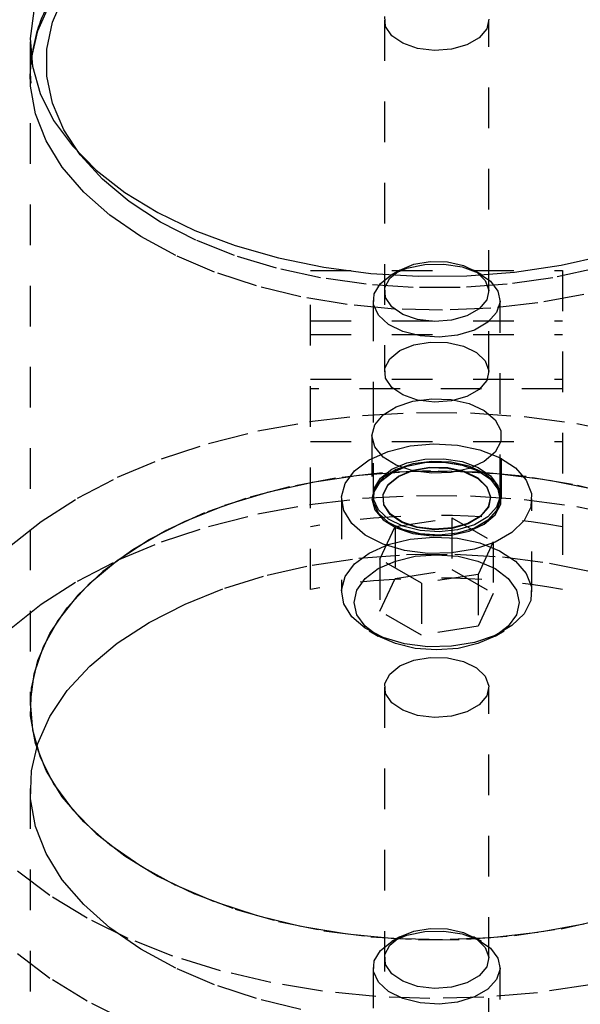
# Model space of a CAD drawing. Header units: inches. Extents: x 1907 to 2452, y -210 to -54.
# Tile 523 of 656: x 2006.66 to 2008.04, y -190.35 to -187.92. Entities that reach past the tile are written whole.
import ezdxf

# ---------------------------------------------------------------- set-up
doc = ezdxf.new("R2010")
doc.units = ezdxf.units.IN
doc.header["$LTSCALE"] = 0.5
doc.header["$MEASUREMENT"] = 0
doc.linetypes.add('HIDDEN', pattern=[0.225, 0.15, -0.075])
doc.layers.add('SID-M-H', color=4, linetype='HIDDEN')
doc.layers.add('SID-M-S', color=105, linetype='Continuous')

msp = doc.modelspace()

# ---------------------------------------------------------------- linework, layer by layer
at = {"layer": 'SID-M-H'}
for p, q in [((2006.70874, -187.95194), (2006.73828, -187.8857)), ((2007.56448, -187.94122), (2007.56273, -187.91682)), ((2007.81864, -187.92293), (2007.8134, -187.94717)), ((2007.56174, -187.926), (2007.56174, -188.79153)), ((2007.57986, -187.96397), (2007.56448, -187.94122)), ((2007.8134, -187.94717), (2007.79482, -187.9691)), ((2007.81874, -188.79153), (2007.81874, -187.926)), ((2006.69299, -188.01973), (2006.70874, -187.95194)), ((2007.6072, -187.98261), (2007.57986, -187.96397)), ((2007.79482, -187.9691), (2007.76491, -187.98637)), ((2006.69024, -187.97928), (2006.69024, -189.61237)), ((2007.64353, -187.99511), (2007.6072, -187.98261)), ((2007.68493, -188.00012), (2007.64353, -187.99511)), ((2007.72691, -187.9971), (2007.68493, -188.00012)), ((2007.76491, -187.98637), (2007.72691, -187.9971)), ((2006.69024, -188.06247), (2006.69299, -188.01973)), ((2006.69069, -188.07968), (2006.69024, -188.06247)), ((2006.69123, -188.08812), (2006.69069, -188.07968)), ((2006.7035, -188.15615), (2006.69123, -188.08812)), ((2006.72962, -188.22287), (2006.7035, -188.15615)), ((2006.76923, -188.28733), (2006.72962, -188.22287)), ((2006.81425, -188.25792), (2006.81341, -188.25684)), ((2006.86816, -188.31721), (2006.81425, -188.25792)), ((2006.82176, -188.34864), (2006.76923, -188.28733)), ((2006.93405, -188.37233), (2006.86816, -188.31721)), ((2006.88649, -188.40593), (2006.82176, -188.34864)), ((2007.01098, -188.42245), (2006.93405, -188.37233)), ((2006.96249, -188.45839), (2006.88649, -188.40593)), ((2007.09781, -188.46686), (2007.01098, -188.42245)), ((2007.04872, -188.5053), (2006.96249, -188.45839)), ((2007.19327, -188.5049), (2007.09781, -188.46686)), ((2007.14395, -188.546), (2007.04872, -188.5053)), ((2007.29599, -188.53602), (2007.19327, -188.5049)), ((2007.59938, -188.54066), (2007.63381, -188.52647)), ((2007.61723, -188.53602), (2007.6612, -188.52714)), ((2007.63381, -188.52647), (2007.67435, -188.5195)), ((2007.6612, -188.52714), (2007.70774, -188.52614)), ((2007.67435, -188.5195), (2007.71662, -188.52051)), ((2007.70774, -188.52614), (2007.75273, -188.5331)), ((2007.71662, -188.52051), (2007.75602, -188.52939)), ((2007.75602, -188.52939), (2007.7883, -188.54517)), ((2007.24685, -188.5799), (2007.14395, -188.546)), ((2007.40445, -188.55977), (2007.29599, -188.53602)), ((2007.38024, -189.32669), (2007.38024, -188.54157)), ((2007.38024, -188.54157), (2008.00024, -188.54157)), ((2007.5521, -188.57362), (2007.57976, -188.55199)), ((2007.5748, -188.56053), (2007.59938, -188.54066)), ((2007.59937, -188.54067), (2007.57974, -188.552)), ((2007.57976, -188.55199), (2007.61723, -188.53602)), ((2007.75273, -188.5331), (2007.79216, -188.5474)), ((2007.80075, -188.552), (2007.78112, -188.54067)), ((2007.7883, -188.54517), (2007.80995, -188.56615)), ((2007.79216, -188.5474), (2007.82255, -188.56778)), ((2008.0845, -188.53602), (2007.97604, -188.55977)), ((2008.00024, -188.54157), (2008.00024, -189.32669)), ((2007.51709, -188.57579), (2007.40445, -188.55977)), ((2007.63224, -188.58387), (2007.51709, -188.57579)), ((2007.53672, -188.599), (2007.5521, -188.57362)), ((2007.56273, -188.58394), (2007.5748, -188.56053)), ((2007.8634, -188.57579), (2007.74825, -188.58387)), ((2007.80995, -188.56615), (2007.81864, -188.59005)), ((2007.82255, -188.56778), (2007.84117, -188.59243)), ((2007.97604, -188.55977), (2007.8634, -188.57579)), ((2007.35597, -188.60655), (2007.24685, -188.5799)), ((2007.53498, -188.62587), (2007.53672, -188.599)), ((2007.56448, -188.60834), (2007.56273, -188.58394)), ((2007.74825, -188.58387), (2007.63224, -188.58387)), ((2007.81864, -188.59005), (2007.8134, -188.61428)), ((2007.84117, -188.59243), (2007.84639, -188.61914)), ((2008.0523, -188.60059), (2007.93951, -188.62153)), ((2007.46979, -188.62555), (2007.35597, -188.60655)), ((2007.5867, -188.63665), (2007.46979, -188.62555)), ((2007.53399, -188.61577), (2007.53399, -189.09488)), ((2007.54703, -188.65184), (2007.53498, -188.62587)), ((2007.57986, -188.63109), (2007.56448, -188.60834)), ((2007.8134, -188.61428), (2007.79482, -188.63622)), ((2007.93951, -188.62153), (2007.82322, -188.63463)), ((2007.84639, -188.61914), (2007.83773, -188.64556)), ((2007.84649, -189.09488), (2007.84649, -188.61577)), ((2007.6072, -188.64972), (2007.57986, -188.63109)), ((2007.70506, -188.63969), (2007.5867, -188.63665)), ((2007.64353, -188.66222), (2007.6072, -188.64972)), ((2007.82322, -188.63463), (2007.70506, -188.63969)), ((2007.79482, -188.63622), (2007.76491, -188.65349)), ((2007.83773, -188.64556), (2007.81596, -188.66934)), ((2007.38024, -188.66568), (2008.00024, -188.66568)), ((2007.57181, -188.67461), (2007.54703, -188.65184)), ((2007.60711, -188.69215), (2007.57181, -188.67461)), ((2007.68493, -188.66723), (2007.64353, -188.66222)), ((2007.72691, -188.66421), (2007.68493, -188.66723)), ((2007.76491, -188.65349), (2007.72691, -188.66421)), ((2007.81596, -188.66934), (2007.78303, -188.68835)), ((2007.38024, -188.69916), (2008.00024, -188.69916)), ((2007.6498, -188.7029), (2007.60711, -188.69215)), ((2007.78303, -188.68835), (2007.74185, -188.70091)), ((2007.63381, -188.72489), (2007.67435, -188.71792)), ((2007.69609, -188.70591), (2007.6498, -188.7029)), ((2007.67435, -188.71792), (2007.71662, -188.71893)), ((2007.74185, -188.70091), (2007.69609, -188.70591)), ((2007.71662, -188.71893), (2007.75602, -188.72781)), ((2007.5748, -188.75895), (2007.59938, -188.73908)), ((2007.59938, -188.73908), (2007.63381, -188.72489)), ((2007.75602, -188.72781), (2007.7883, -188.74359)), ((2007.7883, -188.74359), (2007.80995, -188.76457)), ((2007.56273, -188.78236), (2007.5748, -188.75895)), ((2007.80995, -188.76457), (2007.81864, -188.78847)), ((2007.56448, -188.80676), (2007.56273, -188.78236)), ((2007.81864, -188.78847), (2007.8134, -188.8127)), ((2007.38024, -188.80899), (2008.00024, -188.80899)), ((2007.57986, -188.8295), (2007.56448, -188.80676)), ((2007.8134, -188.8127), (2007.79482, -188.83464)), ((2008.00024, -188.83338), (2007.38024, -188.83338)), ((2007.6072, -188.84814), (2007.57986, -188.8295)), ((2007.79482, -188.83464), (2007.76491, -188.8519)), ((2007.5908, -188.87714), (2007.63197, -188.86341)), ((2007.64353, -188.86064), (2007.6072, -188.84814)), ((2007.63197, -188.86341), (2007.67833, -188.8573)), ((2007.68493, -188.86565), (2007.64353, -188.86064)), ((2007.67833, -188.8573), (2007.72574, -188.85936)), ((2007.72691, -188.86263), (2007.68493, -188.86565)), ((2007.72574, -188.85936), (2007.76999, -188.86938)), ((2007.76491, -188.8519), (2007.72691, -188.86263)), ((2007.76999, -188.86938), (2007.80717, -188.8865)), ((2007.50786, -188.89848), (2007.64034, -188.89133)), ((2007.55846, -188.89726), (2007.5908, -188.87714)), ((2007.64034, -188.89133), (2007.77338, -188.89235)), ((2007.77338, -188.89235), (2007.90548, -188.90153)), ((2007.80717, -188.8865), (2007.83395, -188.90917)), ((2007.25058, -188.93687), (2007.37745, -188.91371)), ((2007.37745, -188.91371), (2007.50786, -188.89848)), ((2007.53783, -188.92198), (2007.55846, -188.89726)), ((2007.83395, -188.90917), (2007.84796, -188.9354)), ((2007.90548, -188.90153), (2008.03515, -188.91877)), ((2007.1287, -188.96767), (2007.25058, -188.93687)), ((2007.53074, -188.94912), (2007.53783, -188.92198)), ((2007.84796, -188.9354), (2007.84796, -188.96285)), ((2008.03515, -188.91877), (2008.1609, -188.94386)), ((2007.38024, -188.96259), (2008.00024, -188.96259)), ((2007.53074, -188.94912), (2007.53074, -189.10345)), ((2007.53783, -188.97626), (2007.53074, -188.94912)), ((2007.84796, -188.96285), (2007.83395, -188.98908)), ((2007.84974, -189.10345), (2007.84974, -188.94912)), ((2007.01317, -189.00578), (2007.1287, -188.96767)), ((2007.52452, -189.00778), (2007.57094, -188.98699)), ((2007.55846, -189.00099), (2007.53783, -188.97626)), ((2007.57094, -188.98699), (2007.62486, -188.97352)), ((2007.62486, -188.97352), (2007.68288, -188.96822)), ((2007.68288, -188.96822), (2007.74137, -188.97141)), ((2007.74137, -188.97141), (2007.79665, -188.9829)), ((2007.79665, -188.9829), (2007.84524, -189.00196)), ((2007.83395, -188.98908), (2007.80717, -189.01175)), ((2006.90532, -189.05076), (2007.01317, -189.00578)), ((2007.48851, -189.03458), (2007.52452, -189.00778)), ((2007.5908, -189.02111), (2007.55846, -189.00099)), ((2007.61723, -189.01513), (2007.6612, -189.00625)), ((2007.61723, -189.02338), (2007.6612, -189.0145)), ((2007.61723, -189.0237), (2007.6612, -189.01482)), ((2007.67833, -189.01163), (2007.63197, -189.01774)), ((2007.6612, -189.00625), (2007.70774, -189.00525)), ((2007.6612, -189.0145), (2007.70774, -189.0135)), ((2007.6612, -189.01482), (2007.70774, -189.01382)), ((2007.72574, -189.01368), (2007.67833, -189.01163)), ((2007.70774, -189.00525), (2007.75273, -189.01221)), ((2007.70774, -189.0135), (2007.75273, -189.02045)), ((2007.70774, -189.01382), (2007.75273, -189.02078)), ((2007.76999, -189.02371), (2007.72574, -189.01368)), ((2007.75273, -189.01221), (2007.79216, -189.02651)), ((2007.80717, -189.01175), (2007.76999, -189.02887)), ((2007.84524, -189.00196), (2007.88409, -189.0274)), ((2007.46518, -189.0657), (2007.48851, -189.03458)), ((2007.49879, -189.04576), (2007.61622, -189.03666)), ((2007.5521, -189.05273), (2007.57976, -189.0311)), ((2007.67543, -189.03514), (2007.55727, -189.0402)), ((2007.5908, -189.03146), (2007.55846, -189.05158)), ((2007.57976, -189.0311), (2007.61723, -189.01513)), ((2007.57976, -189.03935), (2007.61723, -189.02338)), ((2007.57976, -189.03967), (2007.61723, -189.0237)), ((2007.63197, -189.01774), (2007.5908, -189.03146)), ((2007.63197, -189.03484), (2007.5908, -189.02111)), ((2007.59622, -189.04885), (2007.63185, -189.03417)), ((2007.59641, -189.04772), (2007.63197, -189.03306)), ((2007.61622, -189.03666), (2007.73469, -189.03565)), ((2007.63185, -189.03417), (2007.6738, -189.02696)), ((2007.63197, -189.03306), (2007.67383, -189.02587)), ((2007.67833, -189.04094), (2007.63197, -189.03484)), ((2007.6738, -189.02696), (2007.71753, -189.028)), ((2007.67383, -189.02587), (2007.71748, -189.02691)), ((2007.79379, -189.03818), (2007.67543, -189.03514)), ((2007.72574, -189.03889), (2007.67833, -189.04094)), ((2007.71748, -189.02691), (2007.75817, -189.03608)), ((2007.71753, -189.028), (2007.75831, -189.03719)), ((2007.76999, -189.02887), (2007.72574, -189.03889)), ((2007.73469, -189.03565), (2007.85253, -189.04273)), ((2007.75273, -189.02045), (2007.79216, -189.03476)), ((2007.75273, -189.02078), (2007.79216, -189.03508)), ((2007.75817, -189.03608), (2007.7915, -189.05237)), ((2007.75831, -189.03719), (2007.79171, -189.05352)), ((2007.80717, -189.04082), (2007.76999, -189.02371)), ((2007.79216, -189.02651), (2007.82255, -189.04689)), ((2007.79216, -189.03476), (2007.82255, -189.05514)), ((2007.79216, -189.03508), (2007.82255, -189.05546)), ((2007.9107, -189.04928), (2007.79379, -189.03818)), ((2007.88409, -189.0274), (2007.91076, -189.05762)), ((2006.80636, -189.10211), (2006.90532, -189.05076)), ((2007.2736, -189.08757), (2007.38405, -189.06281)), ((2007.44098, -189.0533), (2007.32819, -189.07424)), ((2007.38405, -189.06281), (2007.49879, -189.04576)), ((2007.55727, -189.0402), (2007.44098, -189.0533)), ((2007.53672, -189.07811), (2007.5521, -189.05273)), ((2007.53672, -189.08636), (2007.5521, -189.06098)), ((2007.53672, -189.08668), (2007.5521, -189.0613)), ((2007.55846, -189.05158), (2007.53783, -189.07631)), ((2007.5521, -189.06098), (2007.57976, -189.03935)), ((2007.5521, -189.0613), (2007.57976, -189.03967)), ((2007.57079, -189.06942), (2007.59622, -189.04885)), ((2007.57103, -189.06824), (2007.59641, -189.04772)), ((2007.7915, -189.05237), (2007.81386, -189.07404)), ((2007.79171, -189.05352), (2007.81411, -189.07523)), ((2007.83395, -189.0635), (2007.80717, -189.04082)), ((2007.82255, -189.04689), (2007.84117, -189.07154)), ((2007.82255, -189.05514), (2007.84117, -189.07978)), ((2007.82255, -189.05546), (2007.84117, -189.08011)), ((2007.85253, -189.04273), (2007.9681, -189.05781)), ((2008.02452, -189.06829), (2007.9107, -189.04928)), ((2007.91076, -189.05762), (2007.92358, -189.09072)), ((2007.9681, -189.05781), (2008.07976, -189.08067)), ((2007.16901, -189.1197), (2007.2736, -189.08757)), ((2007.32819, -189.07424), (2007.22048, -189.10274)), ((2007.45599, -189.0992), (2007.46518, -189.0657)), ((2007.53783, -189.07631), (2007.53074, -189.10345)), ((2007.53498, -189.10498), (2007.53672, -189.07811)), ((2007.53498, -189.11323), (2007.53672, -189.08636)), ((2007.53498, -189.11355), (2007.53672, -189.08668)), ((2007.5583, -189.09363), (2007.57079, -189.06942)), ((2007.55857, -189.09241), (2007.57103, -189.06824)), ((2007.81386, -189.07404), (2007.82283, -189.09872)), ((2007.81411, -189.07523), (2007.8231, -189.09996)), ((2007.84796, -189.08973), (2007.83395, -189.0635)), ((2007.84117, -189.07154), (2007.84639, -189.09825)), ((2007.84117, -189.07978), (2007.84639, -189.1065)), ((2007.84117, -189.08011), (2007.84639, -189.10682)), ((2008.13364, -189.09493), (2008.02452, -189.06829)), ((2006.71742, -189.15924), (2006.80636, -189.10211)), ((2007.22048, -189.10274), (2007.11937, -189.13839)), ((2007.37745, -189.11785), (2007.50786, -189.10261)), ((2007.45587, -189.10345), (2007.45587, -189.3331)), ((2007.46151, -189.13297), (2007.45599, -189.0992)), ((2007.50786, -189.10261), (2007.64034, -189.09547)), ((2007.53074, -189.10345), (2007.53783, -189.13059)), ((2007.53399, -189.10313), (2007.53399, -189.10345)), ((2007.54703, -189.13095), (2007.53498, -189.10498)), ((2007.56011, -189.11888), (2007.5583, -189.09363)), ((2007.56037, -189.1176), (2007.55857, -189.09241)), ((2007.64034, -189.09547), (2007.77338, -189.09649)), ((2007.77338, -189.09649), (2007.90548, -189.10567)), ((2007.82283, -189.09872), (2007.81742, -189.12374)), ((2007.8231, -189.09996), (2007.81768, -189.12503)), ((2007.84639, -189.09825), (2007.83773, -189.12467)), ((2007.84639, -189.1065), (2007.83773, -189.13292)), ((2007.84639, -189.10682), (2007.83773, -189.13324)), ((2007.84649, -189.10345), (2007.84649, -189.10313)), ((2007.84796, -189.11717), (2007.84796, -189.08973)), ((2007.90548, -189.10567), (2008.03515, -189.1229)), ((2007.92358, -189.09072), (2007.92173, -189.12462)), ((2007.92462, -189.3331), (2007.92462, -189.10345)), ((2007.07173, -189.15875), (2007.16901, -189.1197)), ((2007.25058, -189.141), (2007.37745, -189.11785)), ((2007.48142, -189.16488), (2007.46151, -189.13297)), ((2007.54703, -189.1392), (2007.53498, -189.11323)), ((2007.54703, -189.13952), (2007.53498, -189.11355)), ((2007.53783, -189.13059), (2007.55846, -189.15532)), ((2007.57181, -189.15372), (2007.54703, -189.13095)), ((2007.57602, -189.14242), (2007.56011, -189.11888)), ((2007.57625, -189.14109), (2007.56037, -189.1176)), ((2007.81742, -189.12374), (2007.79824, -189.1464)), ((2007.81768, -189.12503), (2007.79846, -189.14773)), ((2007.83773, -189.12467), (2007.81596, -189.14845)), ((2007.83773, -189.13292), (2007.81596, -189.15669)), ((2007.83773, -189.13324), (2007.81596, -189.15701)), ((2007.83395, -189.1434), (2007.84796, -189.11717)), ((2007.92173, -189.12462), (2007.90534, -189.15719)), ((2008.03515, -189.1229), (2008.1609, -189.148)), ((2006.6395, -189.2215), (2006.71742, -189.15924)), ((2006.98314, -189.20416), (2007.07173, -189.15875)), ((2007.11937, -189.13839), (2007.02627, -189.1807)), ((2007.1287, -189.17181), (2007.25058, -189.141)), ((2007.57181, -189.16197), (2007.54703, -189.1392)), ((2007.57181, -189.16229), (2007.54703, -189.13952)), ((2007.55846, -189.15532), (2007.5908, -189.17544)), ((2007.60711, -189.17126), (2007.57181, -189.15372)), ((2007.60431, -189.1617), (2007.57602, -189.14242)), ((2007.60448, -189.16034), (2007.57625, -189.14109)), ((2007.58818, -189.17212), (2007.7276, -189.15055)), ((2007.64201, -189.17325), (2007.60448, -189.16034)), ((2007.7276, -189.15055), (2007.7276, -189.27813)), ((2007.7276, -189.15055), (2007.82966, -189.20947)), ((2007.79824, -189.1464), (2007.76735, -189.16423)), ((2007.79846, -189.14773), (2007.76751, -189.1656)), ((2007.81596, -189.14845), (2007.78303, -189.16746)), ((2007.81596, -189.15669), (2007.78303, -189.17571)), ((2007.81596, -189.15701), (2007.78303, -189.17603)), ((2007.80717, -189.16608), (2007.83395, -189.1434)), ((2007.90534, -189.15719), (2007.87544, -189.18638)), ((2007.02627, -189.1807), (2006.94249, -189.22906)), ((2007.01317, -189.20992), (2007.1287, -189.17181)), ((2007.51444, -189.19293), (2007.48142, -189.16488)), ((2007.55083, -189.2526), (2007.58818, -189.17212)), ((2007.60711, -189.1795), (2007.57181, -189.16197)), ((2007.60711, -189.17983), (2007.57181, -189.16229)), ((2007.58818, -189.17212), (2007.58818, -189.2997)), ((2007.5908, -189.17544), (2007.63197, -189.18916)), ((2007.64191, -189.17464), (2007.60431, -189.1617)), ((2007.6498, -189.18201), (2007.60711, -189.17126)), ((2007.6498, -189.19026), (2007.60711, -189.1795)), ((2007.6498, -189.19058), (2007.60711, -189.17983)), ((2007.68475, -189.17982), (2007.64191, -189.17464)), ((2007.68476, -189.17842), (2007.64201, -189.17325)), ((2007.69609, -189.18502), (2007.6498, -189.18201)), ((2007.72818, -189.1767), (2007.68475, -189.17982)), ((2007.72811, -189.1753), (2007.68476, -189.17842)), ((2007.74185, -189.18002), (2007.69609, -189.18502)), ((2007.72574, -189.19322), (2007.76999, -189.18319)), ((2007.76735, -189.16423), (2007.72811, -189.1753)), ((2007.76751, -189.1656), (2007.72818, -189.1767)), ((2007.78303, -189.16746), (2007.74185, -189.18002)), ((2007.78303, -189.17571), (2007.74185, -189.18827)), ((2007.78303, -189.17603), (2007.74185, -189.18859)), ((2007.76999, -189.18319), (2007.80717, -189.16608)), ((2006.90447, -189.25531), (2006.98314, -189.20416)), ((2007.55851, -189.21536), (2007.51444, -189.19293)), ((2007.57094, -189.21664), (2007.62486, -189.20317)), ((2007.62486, -189.20317), (2007.68288, -189.19787)), ((2007.63197, -189.18916), (2007.67833, -189.19527)), ((2007.69609, -189.19327), (2007.6498, -189.19026)), ((2007.69609, -189.19359), (2007.6498, -189.19058)), ((2007.67833, -189.19527), (2007.72574, -189.19322)), ((2007.68288, -189.19787), (2007.74137, -189.20106)), ((2007.74185, -189.18827), (2007.69609, -189.19327)), ((2007.74185, -189.18859), (2007.69609, -189.19359)), ((2007.74137, -189.20106), (2007.79665, -189.21255)), ((2007.87544, -189.18638), (2007.8339, -189.21036)), ((2006.94249, -189.22906), (2006.86921, -189.28281)), ((2006.90532, -189.2549), (2007.01317, -189.20992)), ((2007.52452, -189.23743), (2007.57094, -189.21664)), ((2007.61085, -189.23075), (2007.55851, -189.21536)), ((2007.66819, -189.23815), (2007.61085, -189.23075)), ((2007.78333, -189.22762), (2007.72691, -189.23709)), ((2007.8339, -189.21036), (2007.78333, -189.22762)), ((2007.82966, -189.20947), (2007.79231, -189.28995)), ((2007.79665, -189.21255), (2007.84524, -189.23161)), ((2007.82966, -189.20947), (2007.82966, -189.33705)), ((2007.84524, -189.23161), (2007.88409, -189.25705)), ((2006.80636, -189.30625), (2006.90532, -189.2549)), ((2006.83683, -189.31146), (2006.90447, -189.25531)), ((2007.38405, -189.26694), (2007.49879, -189.24989)), ((2007.48851, -189.26423), (2007.52452, -189.23743)), ((2007.49879, -189.24989), (2007.61622, -189.2408)), ((2007.54661, -189.2757), (2007.58868, -189.25707)), ((2007.65289, -189.31152), (2007.55083, -189.2526)), ((2007.55083, -189.2526), (2007.55083, -189.38019)), ((2007.58868, -189.25707), (2007.63767, -189.24535)), ((2007.61622, -189.2408), (2007.73469, -189.23978)), ((2007.63767, -189.24535), (2007.69024, -189.24136)), ((2007.72691, -189.23709), (2007.66819, -189.23815)), ((2007.69024, -189.24136), (2007.74282, -189.24535)), ((2007.73469, -189.23978), (2007.85253, -189.24687)), ((2007.74282, -189.24535), (2007.79181, -189.25707)), ((2007.79181, -189.25707), (2007.83388, -189.2757)), ((2007.85253, -189.24687), (2007.9681, -189.26194)), ((2007.88409, -189.25705), (2007.91076, -189.28727)), ((2007.2736, -189.29171), (2007.38405, -189.26694)), ((2007.46518, -189.29535), (2007.48851, -189.26423)), ((2007.51433, -189.29999), (2007.54661, -189.2757)), ((2007.58818, -189.2997), (2007.7276, -189.27813)), ((2007.7276, -189.27813), (2007.82966, -189.33705)), ((2007.83388, -189.2757), (2007.86616, -189.29999)), ((2007.9681, -189.26194), (2008.07976, -189.28481)), ((2006.86921, -189.28281), (2006.80745, -189.34118)), ((2007.16901, -189.32384), (2007.2736, -189.29171)), ((2007.45599, -189.32885), (2007.46518, -189.29535)), ((2007.49404, -189.32827), (2007.51433, -189.29999)), ((2007.55083, -189.38019), (2007.58818, -189.2997)), ((2007.79231, -189.28995), (2007.65289, -189.31152)), ((2007.79231, -189.28995), (2007.79231, -189.41754)), ((2007.86616, -189.29999), (2007.88645, -189.32827)), ((2007.91076, -189.28727), (2007.92358, -189.32037)), ((2006.71742, -189.36337), (2006.80636, -189.30625)), ((2006.78117, -189.37184), (2006.83683, -189.31146)), ((2007.07173, -189.36288), (2007.16901, -189.32384)), ((2007.46151, -189.36262), (2007.45599, -189.32885)), ((2007.48712, -189.35862), (2007.49404, -189.32827)), ((2007.65289, -189.31152), (2007.65289, -189.4391)), ((2007.88645, -189.32827), (2007.89337, -189.35862)), ((2007.92358, -189.32037), (2007.92173, -189.35427)), ((2006.80745, -189.34118), (2006.75809, -189.40336)), ((2007.82966, -189.33705), (2007.79231, -189.41754)), ((2007.92173, -189.35427), (2007.90534, -189.38684)), ((2006.6395, -189.42564), (2006.71742, -189.36337)), ((2006.73828, -189.4356), (2006.78117, -189.37184)), ((2006.98314, -189.4083), (2007.07173, -189.36288)), ((2007.48142, -189.39453), (2007.46151, -189.36262)), ((2007.49404, -189.38897), (2007.48712, -189.35862)), ((2007.89337, -189.35862), (2007.88645, -189.38897)), ((2007.51444, -189.42258), (2007.48142, -189.39453)), ((2007.51433, -189.41725), (2007.49404, -189.38897)), ((2007.65289, -189.4391), (2007.55083, -189.38019)), ((2007.88645, -189.38897), (2007.86616, -189.41725)), ((2007.90534, -189.38684), (2007.87544, -189.41603)), ((2006.75809, -189.40336), (2006.72181, -189.46847)), ((2006.90447, -189.45944), (2006.98314, -189.4083)), ((2007.54661, -189.44154), (2007.51433, -189.41725)), ((2007.55851, -189.44501), (2007.51444, -189.42258)), ((2007.79231, -189.41754), (2007.65289, -189.4391)), ((2007.86616, -189.41725), (2007.83388, -189.44154)), ((2007.87544, -189.41603), (2007.8339, -189.44001)), ((2006.70874, -189.50184), (2006.73828, -189.4356)), ((2007.52449, -189.42876), (2007.54659, -189.44152)), ((2007.58868, -189.46017), (2007.54661, -189.44154)), ((2007.61085, -189.46041), (2007.55851, -189.44501)), ((2007.8339, -189.44001), (2007.78333, -189.45728)), ((2007.83388, -189.44154), (2007.79181, -189.46017)), ((2007.8339, -189.44152), (2007.856, -189.42876)), ((2006.72181, -189.46847), (2006.69913, -189.5356)), ((2006.83683, -189.5156), (2006.90447, -189.45944)), ((2007.63767, -189.47189), (2007.58868, -189.46017)), ((2007.66819, -189.4678), (2007.61085, -189.46041)), ((2007.69024, -189.47588), (2007.63767, -189.47189)), ((2007.72691, -189.46674), (2007.66819, -189.4678)), ((2007.74282, -189.47189), (2007.69024, -189.47588)), ((2007.78333, -189.45728), (2007.72691, -189.46674)), ((2007.79181, -189.46017), (2007.74282, -189.47189)), ((2007.63381, -189.50102), (2007.67435, -189.49405)), ((2007.67435, -189.49405), (2007.71662, -189.49506)), ((2007.71662, -189.49506), (2007.75602, -189.50394)), ((2006.69299, -189.56963), (2006.70874, -189.50184)), ((2006.78117, -189.57598), (2006.83683, -189.5156)), ((2007.5748, -189.53509), (2007.59938, -189.51521)), ((2007.59938, -189.51521), (2007.63381, -189.50102)), ((2007.75602, -189.50394), (2007.7883, -189.51972)), ((2007.7883, -189.51972), (2007.80995, -189.5407)), ((2006.69913, -189.5356), (2006.69035, -189.60381)), ((2007.56273, -189.55849), (2007.5748, -189.53509)), ((2007.80995, -189.5407), (2007.81864, -189.5646)), ((2006.69123, -189.63802), (2006.69299, -189.56963)), ((2007.56174, -189.56767), (2007.56174, -190.4332)), ((2007.56448, -189.58289), (2007.56273, -189.55849)), ((2007.81864, -189.5646), (2007.8134, -189.58883)), ((2007.81874, -190.4332), (2007.81874, -189.56767)), ((2006.73828, -189.63974), (2006.78117, -189.57598)), ((2007.57986, -189.60564), (2007.56448, -189.58289)), ((2007.8134, -189.58883), (2007.79482, -189.61077)), ((2006.69035, -189.60381), (2006.69562, -189.67214)), ((2007.6072, -189.62427), (2007.57986, -189.60564)), ((2007.79482, -189.61077), (2007.76491, -189.62804)), ((2006.7035, -189.70605), (2006.69123, -189.63802)), ((2006.70874, -189.70598), (2006.73828, -189.63974)), ((2007.64353, -189.63677), (2007.6072, -189.62427)), ((2007.68493, -189.64178), (2007.64353, -189.63677)), ((2007.72691, -189.63876), (2007.68493, -189.64178)), ((2007.76491, -189.62804), (2007.72691, -189.63876)), ((2006.69562, -189.67214), (2006.71485, -189.73963)), ((2006.69299, -189.77377), (2006.70874, -189.70598)), ((2006.72962, -189.77277), (2006.7035, -189.70605)), ((2006.71485, -189.73963), (2006.74777, -189.80534)), ((2006.69123, -189.84216), (2006.69299, -189.77377)), ((2006.76923, -189.83723), (2006.72962, -189.77277)), ((2006.74777, -189.80534), (2006.79392, -189.86833)), ((2006.69024, -189.8165), (2006.69024, -194.71293)), ((2006.82176, -189.89854), (2006.76923, -189.83723)), ((2006.7035, -189.91019), (2006.69123, -189.84216)), ((2006.79392, -189.86833), (2006.85265, -189.92774)), ((2006.72962, -189.9769), (2006.7035, -189.91019)), ((2006.88649, -189.95583), (2006.82176, -189.89854)), ((2006.85265, -189.92774), (2006.92314, -189.98271)), ((2006.96249, -190.00829), (2006.88649, -189.95583)), ((2006.76923, -190.04137), (2006.72962, -189.9769)), ((2006.92314, -189.98271), (2007.0044, -190.03249)), ((2007.04872, -190.0552), (2006.96249, -190.00829)), ((2006.73866, -190.08028), (2006.65789, -190.01924)), ((2007.0044, -190.03249), (2007.09529, -190.07637)), ((2006.82176, -190.10267), (2006.76923, -190.04137)), ((2007.14395, -190.0959), (2007.04872, -190.0552)), ((2006.8302, -190.13602), (2006.73866, -190.08028)), ((2007.09529, -190.07637), (2007.19453, -190.11373)), ((2006.88649, -190.15996), (2006.82176, -190.10267)), ((2007.24685, -190.1298), (2007.14395, -190.0959)), ((2007.19453, -190.11373), (2007.30073, -190.14406)), ((2007.35597, -190.15645), (2007.24685, -190.1298)), ((2006.9315, -190.18583), (2006.8302, -190.13602)), ((2007.30073, -190.14406), (2007.41239, -190.16692)), ((2008.0523, -190.15049), (2007.93951, -190.17143)), ((2007.99644, -190.16193), (2008.10689, -190.13716)), ((2006.96249, -190.21243), (2006.88649, -190.15996)), ((2007.46979, -190.17545), (2007.35597, -190.15645)), ((2007.41239, -190.16692), (2007.52796, -190.182)), ((2007.5867, -190.18655), (2007.46979, -190.17545)), ((2007.57976, -190.19366), (2007.61723, -190.17769)), ((2007.59938, -190.18233), (2007.63381, -190.16814)), ((2007.61723, -190.17769), (2007.6612, -190.16881)), ((2007.63381, -190.16814), (2007.67435, -190.16117)), ((2007.6612, -190.16881), (2007.70774, -190.16781)), ((2007.67435, -190.16117), (2007.71662, -190.16218)), ((2007.70774, -190.16781), (2007.75273, -190.17476)), ((2007.71662, -190.16218), (2007.75602, -190.17105)), ((2007.75273, -190.17476), (2007.79216, -190.18907)), ((2007.75602, -190.17105), (2007.7883, -190.18684)), ((2007.93951, -190.17143), (2007.82322, -190.18453)), ((2007.8817, -190.17897), (2007.99644, -190.16193)), ((2007.04138, -190.22914), (2006.9315, -190.18583)), ((2007.52796, -190.182), (2007.6458, -190.18908)), ((2007.5521, -190.21529), (2007.57976, -190.19366)), ((2007.56273, -190.2256), (2007.5748, -190.2022)), ((2007.5748, -190.2022), (2007.59938, -190.18233)), ((2007.59937, -190.18233), (2007.57974, -190.19367)), ((2007.70506, -190.18959), (2007.5867, -190.18655)), ((2007.6458, -190.18908), (2007.76427, -190.18807)), ((2007.82322, -190.18453), (2007.70506, -190.18959)), ((2007.76427, -190.18807), (2007.8817, -190.17897)), ((2007.80075, -190.19367), (2007.78112, -190.18233)), ((2007.7883, -190.18684), (2007.80995, -190.20781)), ((2007.79216, -190.18907), (2007.82255, -190.20945)), ((2006.73866, -190.28442), (2006.65789, -190.22338)), ((2007.04872, -190.25934), (2006.96249, -190.21243)), ((2007.53672, -190.24067), (2007.5521, -190.21529)), ((2007.56448, -190.25), (2007.56273, -190.2256)), ((2007.80995, -190.20781), (2007.81864, -190.23171)), ((2007.82255, -190.20945), (2007.84117, -190.23409)), ((2007.15862, -190.26546), (2007.04138, -190.22914)), ((2007.53498, -190.26754), (2007.53672, -190.24067)), ((2007.57986, -190.27275), (2007.56448, -190.25)), ((2007.81864, -190.23171), (2007.8134, -190.25595)), ((2007.84117, -190.23409), (2007.84639, -190.26081)), ((2007.14395, -190.30003), (2007.04872, -190.25934)), ((2007.28189, -190.29438), (2007.15862, -190.26546)), ((2007.53399, -190.25744), (2007.53399, -190.73655)), ((2007.54703, -190.29351), (2007.53498, -190.26754)), ((2007.6072, -190.29139), (2007.57986, -190.27275)), ((2007.8134, -190.25595), (2007.79482, -190.27789)), ((2007.84639, -190.26081), (2007.83773, -190.28723)), ((2007.84649, -190.73655), (2007.84649, -190.25744)), ((2006.8302, -190.34016), (2006.73866, -190.28442)), ((2007.40978, -190.31558), (2007.28189, -190.29438)), ((2007.57181, -190.31628), (2007.54703, -190.29351)), ((2007.64353, -190.30389), (2007.6072, -190.29139)), ((2007.76491, -190.29515), (2007.72691, -190.30588)), ((2007.79482, -190.27789), (2007.76491, -190.29515)), ((2007.83773, -190.28723), (2007.81596, -190.311)), ((2007.24685, -190.33394), (2007.14395, -190.30003)), ((2007.54084, -190.3288), (2007.40978, -190.31558)), ((2007.60711, -190.33382), (2007.57181, -190.31628)), ((2007.68493, -190.3089), (2007.64353, -190.30389)), ((2007.72691, -190.30588), (2007.68493, -190.3089)), ((2007.81596, -190.311), (2007.78303, -190.33002)), ((2007.93819, -190.31964), (2007.80655, -190.33085)), ((2008.06701, -190.30042), (2007.93819, -190.31964)), ((2006.9315, -190.38997), (2006.8302, -190.34016)), ((2007.35597, -190.36058), (2007.24685, -190.33394)), ((2007.67361, -190.33391), (2007.54084, -190.3288)), ((2007.6498, -190.34457), (2007.60711, -190.33382)), ((2007.69609, -190.34758), (2007.6498, -190.34457)), ((2007.80655, -190.33085), (2007.67361, -190.33391)), ((2007.74185, -190.34258), (2007.69609, -190.34758)), ((2007.78303, -190.33002), (2007.74185, -190.34258))]:
    msp.add_line(p, q, dxfattribs=at)
for centre in [(2007.69024, -190.89859), (2007.69024, -191.05292)]:
    msp.add_arc(centre, 1.75384, 79.8192, 100.1808, dxfattribs=at)
msp.add_open_spline([(2006.69334, -188.02037), (2006.69284, -188.02284), (2006.68877, -188.04288), (2006.69036, -188.06319), (2006.69175, -188.08099)], degree=3, knots=[0, 0, 0, 0, 0.1235195, 1, 1, 1, 1], dxfattribs=at)
at = {"layer": 'SID-M-S'}
for p, q in [((2006.74535, -187.93036), (2006.77311, -187.86534)), ((2006.69913, -187.90252), (2006.69035, -187.97073)), ((2006.73137, -187.99683), (2006.74535, -187.93036)), ((2006.69035, -187.97073), (2006.69562, -188.03906)), ((2006.73137, -188.0638), (2006.73137, -187.99683)), ((2006.69562, -188.03906), (2006.71485, -188.10655)), ((2006.74535, -188.13028), (2006.73137, -188.0638)), ((2006.71485, -188.10655), (2006.74777, -188.17226)), ((2006.77311, -188.1953), (2006.74535, -188.13028)), ((2006.74777, -188.17226), (2006.79392, -188.23525)), ((2006.81341, -188.25684), (2006.77311, -188.1953)), ((2006.79392, -188.23525), (2006.85265, -188.29465)), ((2006.85265, -188.29465), (2006.92314, -188.34963)), ((2006.92314, -188.34963), (2007.0044, -188.39941)), ((2007.0044, -188.39941), (2007.09529, -188.44328)), ((2007.09529, -188.44328), (2007.19453, -188.48065)), ((2007.19453, -188.48065), (2007.30073, -188.51098)), ((2007.99644, -188.52884), (2008.10689, -188.50408)), ((2007.30073, -188.51098), (2007.41239, -188.53384)), ((2007.8817, -188.54589), (2007.99644, -188.52884)), ((2007.41239, -188.53384), (2007.52796, -188.54892)), ((2007.52796, -188.54892), (2007.6458, -188.556)), ((2007.76427, -188.55499), (2007.8817, -188.54589)), ((2007.6458, -188.556), (2007.76427, -188.55499))]:
    msp.add_line(p, q, dxfattribs=at)
msp.add_open_spline([(2008.68654, -188.01871), (2008.68407, -188.00123), (2008.67847, -187.96152), (2008.65517, -187.90112), (2008.61968, -187.83824), (2008.57225, -187.77817), (2008.5138, -187.72158), (2008.44489, -187.66923), (2008.36646, -187.62183), (2008.27958, -187.58), (2008.1854, -187.54423), (2008.08514, -187.51495), (2007.98005, -187.49246), (2007.87143, -187.47701), (2007.76061, -187.46877), (2007.64893, -187.46782), (2007.53777, -187.47417), (2007.42847, -187.48775), (2007.32236, -187.50841), (2007.22074, -187.53595), (2007.12485, -187.57005), (2007.04904, -187.60441), (2006.99162, -187.63554), (2006.9374, -187.66876), (2006.87745, -187.71252), (2006.81648, -187.76919), (2006.76645, -187.82993), (2006.72861, -187.89393), (2006.70298, -187.95766), (2006.69641, -188.00038), (2006.69334, -188.02037)], degree=3, knots=[0, 0, 0, 0, 0.0285086, 0.0647359, 0.10124, 0.1381275, 0.1753658, 0.2128449, 0.2504485, 0.2880888, 0.3257115, 0.3633023, 0.4008601, 0.4383906, 0.4759025, 0.5134062, 0.5509124, 0.5884291, 0.625967, 0.6635374, 0.7011508, 0.7388155, 0.7597632, 0.7796573, 0.8174008, 0.8551654, 0.8928386, 0.9302929, 0.9673899, 1, 1, 1, 1], dxfattribs=at)

doc.saveas('drawing.dxf')
